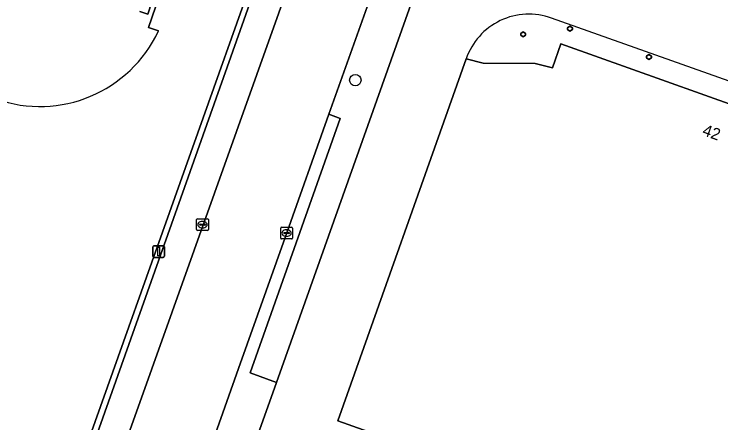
# Model space of a CAD drawing. Extents: x 155018 to 156648, y 383979 to 385733.
# Drawn here: x 155507.3 to 155567.7, y 385148 to 385182.9 of the extents above; entities that cross this region are included whole.
import ezdxf

# ---------------------------------------------------------------- set-up
doc = ezdxf.new("R2010")
doc.units = 0
for name, color, linetype in [('IMGEO_Boom', 7, 'Continuous'), ('IMGEO_Erf', 7, 'Continuous'), ('IMGEO_Kolk', 7, 'Continuous'), ('IMGEO_Lichtmast', 7, 'Continuous'), ('IMGEO_Pand', 7, 'Continuous'), ('IMGEO_Pand_nummerreeks', 7, 'Continuous'), ('IMGEO_Pand_overbouw', 7, 'Continuous'), ('IMGEO_Parkeervlak_open', 7, 'Continuous'), ('IMGEO_Rijbaan_lokaal_gesloten', 7, 'Continuous'), ('IMGEO_Rijbaan_lokaal_open', 7, 'Continuous'), ('IMGEO_Voetpad_open', 7, 'Continuous')]:
    doc.layers.add(name, color=color, linetype=linetype)

msp = doc.modelspace()

# ---------------------------------------------------------------- linework, layer by layer
at = {"layer": 'IMGEO_Boom'}
msp.add_circle((155536.45, 385177.303), 0.489, dxfattribs=at)
at = {"layer": 'IMGEO_Erf'}
for points in [[(155694.342, 384956.978), (155694.915, 384958.585), (155709.077, 384998.076), (155709.767, 385000), (155717.522, 385021.627), (155721.797, 385033.581), (155723.78, 385039.191), (155749.439, 385111.623), (155754.279, 385125.284), (155751.396, 385130.416), (155717.596, 385142.395), (155670.014, 385159.249), (155661.245, 385162.355), (155620.236, 385176.93), (155602.298, 385183.305), (155601.269, 385183.671), (155551.448, 385201.401), (155546.604, 385198.733), (155542.42, 385187.249), (155529.708, 385151.464), (155526.702, 385143.011), (155526.061, 385141.208), (155524.297, 385136.458), (155523.434, 385136.779)], [(155481.197, 385089.662), (155480.122, 385092.288), (155488.002, 385103.313), (155488.181, 385103.567), (155489.14, 385104.923), (155492.958, 385110.322), (155495.738, 385114.252), (155500, 385120.251), (155500.792, 385121.366), (155500.688, 385121.46), (155508.553, 385132.633), (155507.992, 385133.028), (155510.135, 385136.111), (155510.234, 385136.1), (155510.941, 385137.798), (155512.006, 385141.006), (155512.546, 385141.983), (155514.242, 385146.673), (155513.774, 385146.868), (155529.193, 385190.291)], [(155518.031, 385183.171), (155518.717, 385182.938), (155519.074, 385183.995), (155519.476, 385183.859), (155519.366, 385183.534), (155518.777, 385181.788), (155519.627, 385181.501)]]:
    msp.add_lwpolyline(points, dxfattribs=at)
for points in [[(155554.782, 385181.473), (155554.573, 385181.625), (155554.573, 385181.761), (155554.782, 385181.913), (155554.991, 385181.761), (155554.991, 385181.625)], [(155550.791, 385180.993), (155550.582, 385181.145), (155550.582, 385181.281), (155550.791, 385181.433), (155551, 385181.281), (155551, 385181.145)], [(155564.352, 385122.443), (155569.181, 385136.025), (155534.942, 385148.201), (155545.918, 385179.107), (155547.38, 385178.749), (155551.81, 385178.73), (155553.29, 385178.36), (155554, 385180.39), (155574.93, 385172.934), (155575.009, 385172.906), (155581.819, 385170.48), (155577.589, 385158.606), (155588.821, 385154.605), (155575.936, 385118.324)], [(155561.537, 385179.054), (155561.328, 385179.206), (155561.328, 385179.342), (155561.537, 385179.494), (155561.746, 385179.342), (155561.746, 385179.206)]]:
    msp.add_lwpolyline(points, close=True, dxfattribs=at)
msp.add_arc((155509.492, 385186.235), 11.186, 250.52651, 334.96184, dxfattribs=at)
at = {"layer": 'IMGEO_Kolk'}
for p, q in [((155522.889, 385164.528), (155522.889, 385165.38)), ((155522.964, 385165.454), (155523.816, 385165.454)), ((155523.377, 385165.234), (155523.402, 385165.234)), ((155523.89, 385165.38), (155523.89, 385164.528)), ((155523.816, 385164.454), (155522.964, 385164.454)), ((155523.148, 385164.948), (155523.148, 385164.96)), ((155523.586, 385164.911), (155523.188, 385164.911)), ((155523.191, 385164.997), (155523.589, 385164.997)), ((155523.4, 385164.674), (155523.375, 385164.674)), ((155523.632, 385164.96), (155523.632, 385164.948)), ((155530.07, 385163.803), (155530.07, 385164.655)), ((155530.145, 385164.729), (155530.997, 385164.729)), ((155530.558, 385164.509), (155530.583, 385164.509)), ((155531.071, 385164.655), (155531.071, 385163.803)), ((155530.329, 385164.223), (155530.329, 385164.235)), ((155530.767, 385164.186), (155530.369, 385164.186)), ((155530.372, 385164.272), (155530.77, 385164.272)), ((155530.581, 385163.949), (155530.556, 385163.949)), ((155530.813, 385164.235), (155530.813, 385164.223)), ((155530.997, 385163.729), (155530.145, 385163.729))]:
    msp.add_line(p, q, dxfattribs=at)
for points in [[(155522.889, 385164.528), (155522.889, 385165.38)], [(155522.964, 385165.454), (155523.816, 385165.454)], [(155523.89, 385165.38), (155523.89, 385164.528)], [(155523.816, 385164.454), (155522.964, 385164.454)], [(155530.07, 385163.803), (155530.07, 385164.655)], [(155530.145, 385164.729), (155530.997, 385164.729)], [(155531.071, 385164.655), (155531.071, 385163.803)], [(155530.997, 385163.729), (155530.145, 385163.729)]]:
    msp.add_lwpolyline(points, dxfattribs=at)
for centre, radius, start, end in [((155522.966, 385165.378), 0.0765, 91.55205, 178.44795), ((155522.966, 385165.378), 0.0765, 91.55205, 178.44795), ((155523.814, 385165.378), 0.0765, 1.55205, 88.44795), ((155523.814, 385165.378), 0.0765, 1.55205, 88.44795), ((155522.966, 385164.53), 0.0765, 181.55205, 268.44795), ((155522.966, 385164.53), 0.0765, 181.55205, 268.44795), ((155523.188, 385164.957), 0.0403, 85.87752, 175.75265), ((155523.185, 385164.947), 0.0366, 178.93798, 274.71019), ((155523.589, 385164.954), 0.043, 264.86636, 352.45326), ((155523.593, 385164.959), 0.0386, 1.73085, 96.63898), ((155523.814, 385164.53), 0.0765, 271.55205, 358.44795), ((155523.814, 385164.53), 0.0765, 271.55205, 358.44795), ((155530.147, 385164.653), 0.0765, 91.55205, 178.44795), ((155530.147, 385164.653), 0.0765, 91.55205, 178.44795), ((155530.995, 385164.653), 0.0765, 1.55205, 88.44795), ((155530.995, 385164.653), 0.0765, 1.55205, 88.44795), ((155530.147, 385163.805), 0.0765, 181.55205, 268.44795), ((155530.147, 385163.805), 0.0765, 181.55205, 268.44795), ((155530.369, 385164.232), 0.0403, 85.87752, 175.75265), ((155530.366, 385164.222), 0.0366, 178.93798, 274.71019), ((155530.77, 385164.229), 0.043, 264.86636, 352.45326), ((155530.774, 385164.234), 0.0386, 1.73085, 96.63898), ((155530.995, 385163.805), 0.0765, 271.55205, 358.44795), ((155530.995, 385163.805), 0.0765, 271.55205, 358.44795)]:
    msp.add_arc(centre, radius, start, end, dxfattribs=at)
for centre, major_axis, ratio, start_param, end_param in [((155523.376, 385164.954), (-0.387, 0.002), 0.722429, 4.712389, 7.853982), ((155523.401, 385164.954), (-0.39, 0.002), 0.717154, 1.570796, 4.712389), ((155530.557, 385164.229), (-0.387, 0.002), 0.722429, 4.712389, 7.853982), ((155530.582, 385164.229), (-0.39, 0.002), 0.717154, 1.570796, 4.712389)]:
    msp.add_ellipse(centre, major_axis=major_axis, ratio=ratio, start_param=start_param, end_param=end_param, dxfattribs=at)
at = {"layer": 'IMGEO_Lichtmast'}
for p, q in [((155519.139, 385162.252), (155519.139, 385163.052)), ((155519.139, 385163.052), (155519.139, 385162.252)), ((155519.239, 385163.152), (155520.029, 385163.152)), ((155520.029, 385163.152), (155519.239, 385163.152)), ((155520.129, 385163.052), (155520.129, 385162.252)), ((155520.129, 385162.252), (155520.129, 385163.052)), ((155520.029, 385162.152), (155519.239, 385162.152)), ((155519.239, 385162.152), (155520.029, 385162.152))]:
    msp.add_line(p, q, dxfattribs=at)
msp.add_lwpolyline([(155519.559, 385163.027), (155519.709, 385163.027), (155519.709, 385162.277), (155519.559, 385162.277), (155519.559, 385163.027)], dxfattribs=at)
for centre, start, end in [((155519.239, 385163.052), 90, 180), ((155519.239, 385163.052), 90, 180), ((155520.029, 385163.052), 0, 90), ((155520.029, 385163.052), 360, 90), ((155519.239, 385162.252), 180, 270), ((155519.239, 385162.252), 180, 270), ((155520.029, 385162.252), 270, 0), ((155520.029, 385162.252), 270, 0)]:
    msp.add_arc(centre, 0.1, start, end, dxfattribs=at)
at = {"layer": 'IMGEO_Pand'}
msp.add_lwpolyline([(155519.627, 385181.501), (155518.777, 385181.788), (155519.366, 385183.534), (155519.476, 385183.859), (155519.074, 385183.995), (155518.717, 385182.938), (155518.031, 385183.171)], dxfattribs=at)
for points in [[(155554.991, 385181.761), (155554.782, 385181.913), (155554.573, 385181.761), (155554.573, 385181.625), (155554.782, 385181.473), (155554.991, 385181.625)], [(155551, 385181.281), (155550.791, 385181.433), (155550.582, 385181.281), (155550.582, 385181.145), (155550.791, 385180.993), (155551, 385181.145)], [(155588.821, 385154.605), (155577.589, 385158.606), (155581.819, 385170.48), (155575.009, 385172.906), (155574.93, 385172.934), (155554, 385180.39), (155553.29, 385178.36), (155551.81, 385178.73), (155547.38, 385178.749), (155545.918, 385179.107), (155534.942, 385148.201), (155569.181, 385136.025), (155564.352, 385122.443), (155575.936, 385118.324)], [(155561.746, 385179.342), (155561.537, 385179.494), (155561.328, 385179.342), (155561.328, 385179.206), (155561.537, 385179.054), (155561.746, 385179.206)]]:
    msp.add_lwpolyline(points, close=True, dxfattribs=at)
msp.add_arc((155509.492, 385186.235), 11.186, 250.52651, 334.96184, dxfattribs=at)
at = {"layer": 'IMGEO_Pand_overbouw'}
msp.add_lwpolyline([(155545.918, 385179.107), (155547.38, 385178.749), (155551.81, 385178.73), (155553.29, 385178.36), (155554, 385180.39), (155574.93, 385172.934), (155575.546, 385174.673), (155553.217, 385182.592)], dxfattribs=at)
msp.add_arc((155551.271, 385177.282), 5.656, 69.87524, 161.17023, dxfattribs=at)
at = {"layer": 'IMGEO_Parkeervlak_open'}
for points in [[(155528.826, 385187.833), (155514.242, 385146.673), (155512.546, 385141.983), (155512.006, 385141.006), (155512.574, 385140.779), (155514.513, 385140.064)], [(155515.445, 385142.497), (155531.642, 385187.947)]]:
    msp.add_lwpolyline(points, dxfattribs=at)
at = {"layer": 'IMGEO_Rijbaan_lokaal_gesloten'}
msp.add_lwpolyline([(155497.6, 385099.605), (155497.894, 385100), (155500, 385103.003), (155504.455, 385109.355), (155509.68, 385116.82), (155513.64, 385123.17), (155517.035, 385129.07), (155519.387, 385133.898), (155520.017, 385135.192), (155521.4, 385138.486), (155522.69, 385142.05), (155523.463, 385144.211), (155526.463, 385152.665), (155530.454, 385163.868), (155534.193, 385174.381), (155539.728, 385189.975), (155540.748, 385192.836), (155534.179, 385195.179), (155532.098, 385189.247), (155531.642, 385187.947), (155515.445, 385142.497)], dxfattribs=at)
at = {"layer": 'IMGEO_Rijbaan_lokaal_open'}
msp.add_lwpolyline([(155529.708, 385151.464), (155527.451, 385152.289), (155535.154, 385174.016), (155534.193, 385174.381), (155530.454, 385163.868), (155526.463, 385152.665), (155523.463, 385144.211), (155526.702, 385143.011)], close=True, dxfattribs=at)
at = {"layer": 'IMGEO_Voetpad_open'}
for points in [[(155541.87, 385195.982), (155540.748, 385192.836), (155539.728, 385189.975), (155534.193, 385174.381), (155535.154, 385174.016), (155527.451, 385152.289), (155529.708, 385151.464), (155542.42, 385187.249), (155546.604, 385198.733)], [(155531.642, 385187.947), (155532.098, 385189.247), (155529.193, 385190.291), (155513.774, 385146.868), (155514.242, 385146.673), (155528.826, 385187.833)]]:
    msp.add_lwpolyline(points, dxfattribs=at)

# ---------------------------------------------------------------- texts
at = {"layer": 'IMGEO_Pand_nummerreeks'}
msp.add_text('42', height=1, rotation=340.39338, dxfattribs=at).set_placement((155566.027, 385172.623))

doc.saveas('drawing.dxf')
